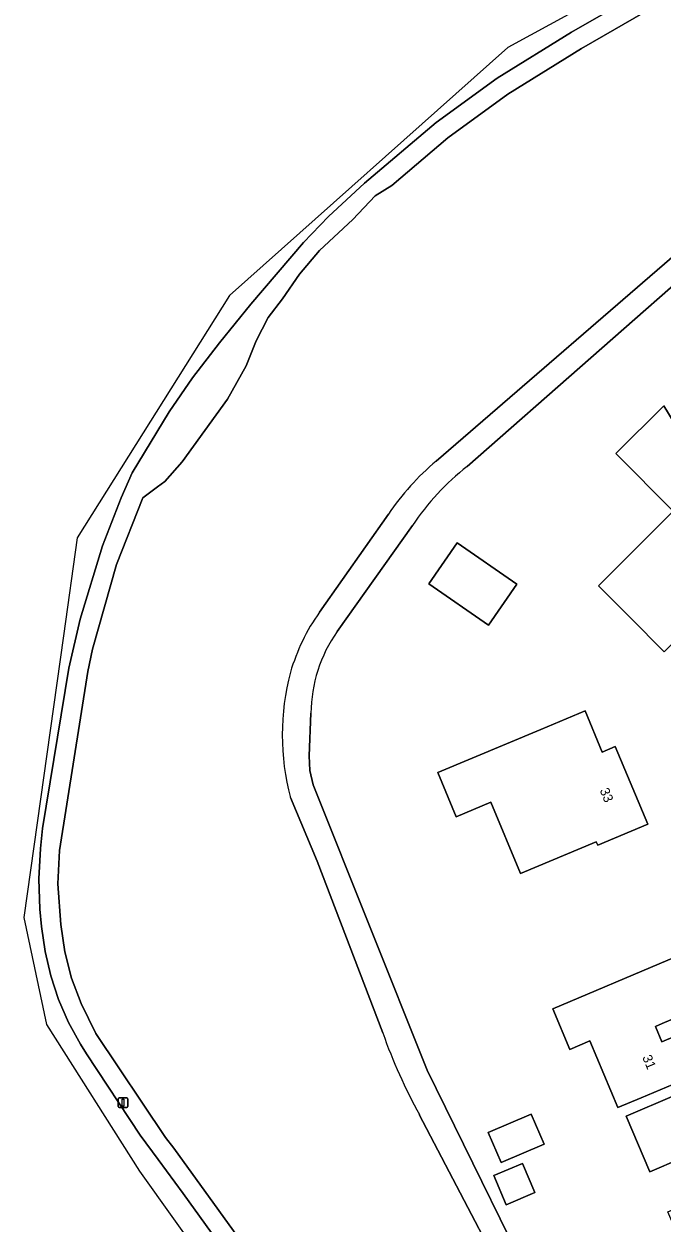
# Model space of a CAD drawing. Extents: x 158472 to 159562, y 388525 to 389606.
# Drawn here: x 158472.2 to 158538.7, y 389059.8 to 389184.7 of the extents above; entities that cross this region are included whole.
import ezdxf

# ---------------------------------------------------------------- set-up
doc = ezdxf.new("R2010")
doc.units = 0
for name, color, linetype in [('IMGEO_Erf', 7, 'Continuous'), ('IMGEO_Fietspad_gesloten', 7, 'Continuous'), ('IMGEO_Greppel_droge_sloot', 7, 'Continuous'), ('IMGEO_Groenvoorziening', 7, 'Continuous'), ('IMGEO_Lichtmast', 7, 'Continuous'), ('IMGEO_Loofbos', 7, 'Continuous'), ('IMGEO_Pand', 7, 'Continuous'), ('IMGEO_Pand_nummerreeks', 7, 'Continuous')]:
    doc.layers.add(name, color=color, linetype=linetype)

msp = doc.modelspace()

# ---------------------------------------------------------------- linework, layer by layer
at = {"layer": 'IMGEO_Erf'}
for points in [[(158544.21, 389161.27), (158518.43, 389138.61)], [(158512.73, 389132.47), (158504.86, 389121.41)], [(158502.14, 389112.9), (158501.95, 389108.47), (158502.04, 389106.94), (158502.37, 389105.45), (158514.24, 389075.69), (158527.57, 389048.61), (158531.77, 389026.68), (158531.91, 389026.82), (158535.63, 389022.86)], [(158543.64, 389050.88), (158539.34, 389060.93), (158542.49, 389062.32), (158540.7, 389066.49), (158537.48, 389065.11), (158535, 389070.9), (158540.05, 389073.06), (158544.64, 389075.03), (158546.13, 389071.54), (158547.13, 389071.97), (158549.93, 389065.45), (158552.72, 389058.91)]]:
    msp.add_lwpolyline(points, dxfattribs=at)
for points in [[(158535.42, 389122.86), (158532.11, 389126.18), (158539.91, 389133.95), (158533.91, 389139.97), (158538.91, 389144.94), (158547.05, 389131.54), (158545.33, 389130.49), (158547.74, 389128.06), (158538.95, 389119.31)], [(158520.64, 389122.06), (158514.43, 389126.37), (158517.4, 389130.65), (158523.61, 389126.34)], [(158532.03, 389099.14), (158531.88, 389099.5), (158523.99, 389096.2), (158520.89, 389103.62), (158517.29, 389102.11), (158515.37, 389106.72), (158526.1, 389111.21), (158530.71, 389113.14), (158532.5, 389108.85), (158533.87, 389109.42), (158537.26, 389101.33)], [(158543.97, 389089.11), (158546.24, 389083.71), (158538.74, 389080.55), (158538.05, 389080.26), (158538.72, 389078.65), (158541.25, 389079.73), (158542.02, 389078.92), (158542.47, 389078.21), (158542.79, 389077.46), (158542.98, 389076.65), (158543.03, 389075.55), (158541.18, 389074.77), (158536.57, 389072.83), (158534.14, 389071.81), (158531.21, 389078.75), (158529.12, 389077.87), (158527.34, 389082.1), (158539.36, 389087.17)], [(158526.44, 389067.99), (158521.96, 389066.07), (158520.61, 389069.2), (158525.1, 389071.12)], [(158525.49, 389062.94), (158522.49, 389061.66), (158521.19, 389064.71), (158524.19, 389065.99)]]:
    msp.add_lwpolyline(points, close=True, dxfattribs=at)
for centre, radius, start, end in [((158534.26, 389118.18), 25.84, 127.7691, 146.4373), ((158517.4, 389112.71), 15.26, 145.2523, 179.274)]:
    msp.add_arc(centre, radius, start, end, dxfattribs=at)
at = {"layer": 'IMGEO_Fietspad_gesloten'}
for points in [[(158560.16, 389202.7), (158522.68, 389182.28), (158493.64, 389156.44), (158477.79, 389131.16), (158476.36, 389120.96), (158472.23, 389091.61), (158474.59, 389080.47), (158484.27, 389065.17), (158509.95, 389029.2)], [(158500, 389047.31), (158488.81, 389062.85), (158486.22, 389066.39), (158484.33, 389068.93), (158478.74, 389077.41), (158478.12, 389078.4), (158476.88, 389080.68), (158475.84, 389083.07), (158475.03, 389085.54), (158474.43, 389088.08), (158474.07, 389090.66), (158473.88, 389092.47), (158473.77, 389095.63), (158473.94, 389098.79), (158474.17, 389100.89), (158476.92, 389117.59), (158478.07, 389122.69), (158480.41, 389130.33), (158482.36, 389135.35), (158483.5, 389137.95), (158487.36, 389144.3), (158489.8, 389147.83), (158492.6, 389151.49), (158495.86, 389155.54), (158501.37, 389161.96), (158503.97, 389164.66), (158507.74, 389168.14), (158515.18, 389174.44), (158521.55, 389179.06), (158529.31, 389183.88), (158537.19, 389188.41)]]:
    msp.add_lwpolyline(points, dxfattribs=at)
at = {"layer": 'IMGEO_Greppel_droge_sloot'}
for points in [[(158543.11, 389163.27), (158515.19, 389139.17)], [(158518.43, 389138.61), (158544.21, 389161.27)], [(158510.21, 389133.64), (158503.02, 389123.42)], [(158504.86, 389121.41), (158512.73, 389132.47)], [(158501.95, 389108.47), (158502.14, 389112.9)], [(158513.44, 389071.07), (158525.91, 389047.24), (158527.57, 389048.61), (158514.24, 389075.69), (158502.37, 389105.45), (158502.04, 389106.94), (158501.95, 389108.47)], [(158500, 389104.1), (158502.78, 389097.47), (158509.63, 389079.58)]]:
    msp.add_lwpolyline(points, dxfattribs=at)
for centre, radius, start, end in [((158532.82, 389118.33), 27.3, 130.2268, 145.8869), ((158534.26, 389118.18), 25.84, 127.7691, 146.4373), ((158520.37, 389111.2), 21.22, 144.8398, 163.6892), ((158517.4, 389112.71), 15.26, 145.2523, 179.274), ((158524.65, 389110.63), 25.5, 165.1567, 194.8433), ((158563.89, 389098.77), 57.55, 199.4806, 208.7726)]:
    msp.add_arc(centre, radius, start, end, dxfattribs=at)
at = {"layer": 'IMGEO_Groenvoorziening'}
for points in [[(158537.19, 389188.41), (158529.31, 389183.88), (158521.55, 389179.06), (158515.18, 389174.44), (158507.74, 389168.14), (158503.97, 389164.66), (158501.37, 389161.96), (158495.86, 389155.54), (158492.6, 389151.49), (158489.8, 389147.83), (158487.36, 389144.3), (158483.5, 389137.95), (158482.36, 389135.35), (158480.41, 389130.33), (158478.07, 389122.69), (158476.92, 389117.59), (158474.17, 389100.89), (158473.94, 389098.79), (158473.77, 389095.63), (158473.88, 389092.47), (158474.07, 389090.66), (158474.43, 389088.08), (158475.03, 389085.54), (158475.84, 389083.07), (158476.88, 389080.68), (158478.12, 389078.4), (158478.74, 389077.41), (158484.33, 389068.93), (158486.22, 389066.39), (158488.81, 389062.85), (158500, 389047.31)], [(158501.46, 389048.7), (158487.85, 389067.57), (158486.99, 389068.7), (158479.73, 389079.54), (158478.18, 389082.64), (158477.19, 389085.29), (158476.48, 389088.04), (158476.06, 389090.88), (158475.77, 389095.11), (158475.93, 389098.59), (158478.89, 389117.23), (158479.38, 389119.56), (158481.86, 389128.4), (158484.61, 389135.33), (158486.16, 389136.49), (158486.92, 389137.05), (158488.71, 389139.11), (158493.46, 389145.62), (158495.38, 389149.08), (158496.44, 389151.7), (158497.69, 389154.13), (158499.19, 389156.09), (158500.94, 389158.65), (158503.04, 389161.13), (158506.5, 389164.33), (158508.85, 389166.82), (158510.58, 389167.89), (158516.42, 389172.86), (158522.67, 389177.4), (158530.33, 389182.16), (158538.14, 389186.65)]]:
    msp.add_lwpolyline(points, dxfattribs=at)
at = {"layer": 'IMGEO_Lichtmast'}
for p, q in [((158482.06, 389071.92), (158482.06, 389072.71)), ((158482.06, 389072.71), (158482.06, 389071.92)), ((158482.16, 389072.81), (158482.95, 389072.81)), ((158482.95, 389072.81), (158482.16, 389072.81)), ((158482.95, 389071.82), (158482.16, 389071.82)), ((158482.16, 389071.82), (158482.95, 389071.82)), ((158483.05, 389072.71), (158483.05, 389071.92)), ((158483.05, 389071.92), (158483.05, 389072.71))]:
    msp.add_line(p, q, dxfattribs=at)
msp.add_lwpolyline([(158482.48, 389072.69), (158482.63, 389072.69), (158482.63, 389071.94), (158482.48, 389071.94), (158482.48, 389072.69)], dxfattribs=at)
for centre, start, end in [((158482.16, 389072.71), 90, 180), ((158482.16, 389072.71), 90, 180), ((158482.16, 389071.92), 180, 270), ((158482.16, 389071.92), 180, 270), ((158482.95, 389072.71), 0, 90), ((158482.95, 389072.71), 360, 90), ((158482.95, 389071.92), 270, 0), ((158482.95, 389071.92), 270, 0)]:
    msp.add_arc(centre, 0.1, start, end, dxfattribs=at)
at = {"layer": 'IMGEO_Loofbos'}
for points in [[(158538.14, 389186.65), (158530.33, 389182.16), (158522.67, 389177.4), (158516.42, 389172.86), (158510.58, 389167.89), (158508.85, 389166.82), (158506.5, 389164.33), (158503.04, 389161.13), (158500.94, 389158.65), (158499.19, 389156.09), (158497.69, 389154.13), (158496.44, 389151.7), (158495.38, 389149.08), (158493.46, 389145.62), (158488.71, 389139.11), (158486.92, 389137.05), (158486.16, 389136.49), (158484.61, 389135.33), (158481.86, 389128.4), (158479.38, 389119.56), (158478.89, 389117.23), (158475.93, 389098.59), (158475.77, 389095.11), (158476.06, 389090.88), (158476.48, 389088.04), (158477.19, 389085.29), (158478.18, 389082.64), (158479.73, 389079.54), (158486.99, 389068.7), (158487.85, 389067.57), (158501.46, 389048.7)], [(158515.19, 389139.17), (158543.11, 389163.27)], [(158503.02, 389123.42), (158510.21, 389133.64)], [(158509.63, 389079.58), (158502.78, 389097.47), (158500, 389104.1)], [(158525.91, 389047.24), (158513.44, 389071.07)]]:
    msp.add_lwpolyline(points, dxfattribs=at)
for centre, radius, start, end in [((158532.82, 389118.33), 27.3, 130.2268, 145.8869), ((158520.37, 389111.2), 21.22, 144.8398, 163.6892), ((158524.65, 389110.63), 25.5, 165.1567, 194.8433), ((158563.89, 389098.77), 57.55, 199.4806, 208.7726)]:
    msp.add_arc(centre, radius, start, end, dxfattribs=at)
at = {"layer": 'IMGEO_Pand'}
for points in [[(158539.91, 389133.95), (158532.11, 389126.18), (158535.42, 389122.86), (158538.95, 389119.31), (158547.74, 389128.06), (158545.33, 389130.49), (158547.05, 389131.54), (158538.91, 389144.94), (158533.91, 389139.97)], [(158520.64, 389122.06), (158523.61, 389126.34), (158517.4, 389130.65), (158514.43, 389126.37)], [(158526.1, 389111.21), (158515.37, 389106.72), (158517.29, 389102.11), (158520.89, 389103.62), (158523.99, 389096.2), (158531.88, 389099.5), (158532.03, 389099.14), (158537.26, 389101.33), (158533.87, 389109.42), (158532.5, 389108.85), (158530.71, 389113.14)], [(158538.74, 389080.55), (158546.24, 389083.71), (158543.97, 389089.11), (158539.36, 389087.17), (158527.34, 389082.1), (158529.12, 389077.87), (158531.21, 389078.75), (158534.14, 389071.81), (158536.57, 389072.83), (158541.18, 389074.77), (158543.03, 389075.55), (158542.98, 389076.65), (158542.79, 389077.46), (158542.47, 389078.21), (158542.02, 389078.92), (158541.25, 389079.73), (158538.72, 389078.65), (158538.05, 389080.26)], [(158549.93, 389065.45), (158547.13, 389071.97), (158546.13, 389071.54), (158544.64, 389075.03), (158540.05, 389073.06), (158535, 389070.9), (158537.48, 389065.11), (158540.7, 389066.49), (158542.49, 389062.32)], [(158520.61, 389069.2), (158521.96, 389066.07), (158526.44, 389067.99), (158525.1, 389071.12)], [(158521.19, 389064.71), (158522.49, 389061.66), (158525.49, 389062.94), (158524.19, 389065.99)]]:
    msp.add_lwpolyline(points, close=True, dxfattribs=at)

# ---------------------------------------------------------------- texts
at = {"layer": 'IMGEO_Pand_nummerreeks'}
for s, rotation, p in [('33', 292.7168, (158532.22, 389104.87)), ('31', 292.847, (158536.66, 389077.05))]:
    msp.add_text(s, height=1, rotation=rotation, dxfattribs=at).set_placement(p)

doc.saveas('drawing.dxf')
